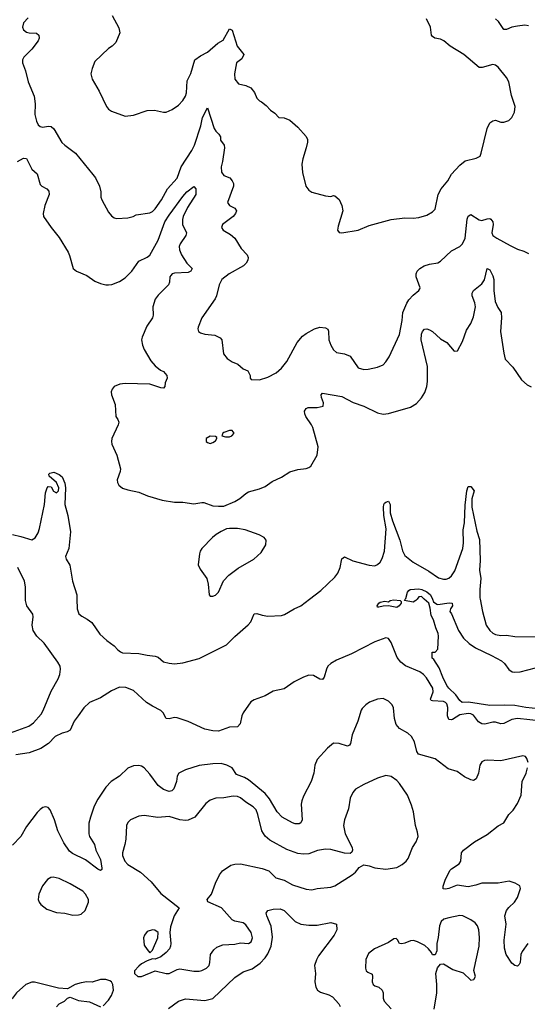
# Model space of a CAD drawing. Header units: inches. Extents: x 1694797 to 1849917, y 907313 to 1017959.
# Tile 383 of 656: x 1731682 to 1735382, y 967046 to 974224. Entities that reach past the tile are written whole.
import ezdxf

# ---------------------------------------------------------------- set-up
doc = ezdxf.new("R2010")
doc.units = ezdxf.units.IN
doc.header["$MEASUREMENT"] = 0
doc.layers.add('B7936', color=7, linetype='Continuous')
doc.layers.add('B7937', color=7, linetype='Continuous')

msp = doc.modelspace()

# ---------------------------------------------------------------- linework, layer by layer
at = {"layer": 'B7936', "color": 5}
for points, elevation in [([(1731615.2, 969024.8), (1731747.2, 969072.8), (1731782.4, 969097.6), (1731837.9, 969162.1), (1731853.1, 969186.9), (1731910.5, 969330), (1731961.3, 969418.7), (1731973.7, 969450), (1731980.2, 969490), (1731975.8, 969510), (1731959.5, 969539.5), (1731859.4, 969679.4), (1731807.6, 969730), (1731780.9, 969770), (1731771.5, 969810), (1731780.7, 969870), (1731777, 969890), (1731734.6, 969950), (1731723.2, 969990), (1731723.2, 970000)], 580), ([(1732097.7, 970000), (1732099.5, 969930), (1732113.4, 969893.4), (1732134.7, 969874.7), (1732174.1, 969854.1), (1732207.7, 969830), (1732265.1, 969745.1), (1732317.7, 969697.7), (1732370, 969660.4), (1732396.5, 969630), (1732415.8, 969615.8), (1732430, 969609.3), (1732550, 969604.2), (1732611.1, 969591.1), (1732670, 969584.5), (1732690, 969575.5), (1732730, 969543.2), (1732770, 969532.7), (1732809.2, 969529.2), (1732870, 969535), (1732990, 969567.7), (1733190, 969667.8), (1733250, 969728.4), (1733347.9, 969812.1), (1733365.6, 969834.4), (1733390, 969892), (1733410, 969895.7), (1733450, 969881.9), (1733490, 969875), (1733590, 969880.2), (1733612.7, 969887.3), (1733681.3, 969930), (1733730, 969951), (1733793.8, 970000)], 580), ([(1734578.1, 970000), (1734570, 969989.4), (1734550, 969977.4), (1734486, 969990), (1734492.6, 970000)], 560), ([(1735510, 969194.6), (1735370.2, 969209.8), (1735290, 969225), (1735212.5, 969227.5), (1735110, 969223.2), (1734952.1, 969247.9), (1734906.9, 969246.9), (1734890, 969259.8), (1734862.1, 969302.1), (1734809.8, 969350), (1734795.3, 969370), (1734765.6, 969430), (1734739.8, 969499.8), (1734700.4, 969560.4), (1734688, 969570), (1734687.3, 969612.7), (1734710, 969614), (1734730, 969634), (1734734, 969730), (1734731.8, 969750), (1734714.5, 969790), (1734698, 969850), (1734681.4, 969881.5), (1734673.8, 969933.8), (1734662.9, 969970), (1734630.6, 970000)], 560), ([(1734690, 970000), (1734699.3, 969979.3), (1734722, 969962), (1734730, 969959.5), (1734811.8, 969971.8), (1734834.8, 969970), (1734837.3, 969950), (1734822.8, 969930), (1734818, 969910), (1734830, 969892), (1734880.5, 969770), (1734916.3, 969716.3), (1734957.5, 969677.5), (1735005.4, 969645.4), (1735122, 969590), (1735193, 969550), (1735216.3, 969530), (1735246.8, 969486.8), (1735271.3, 969470), (1735290, 969466.5), (1735330.3, 969470.3), (1735440.6, 969499.4)], 560), ([(1735037.8, 970000), (1735054.2, 969910), (1735081.3, 969810), (1735107.6, 969770), (1735130.9, 969750.9), (1735150, 969741.6), (1735190, 969734), (1735230, 969736.9), (1735290, 969728.5), (1735470, 969724.6), (1735490, 969726), (1735562.3, 969757.7), (1735590, 969764.7), (1735630, 969762), (1735690, 969741.5), (1735710, 969739.6), (1735770, 969749.1), (1735810, 969767.1), (1735834.2, 969790), (1735852.4, 969830), (1735856.9, 969930), (1735864.4, 970000)], 580), ([(1735491.2, 969110), (1735310, 969129.4), (1735270, 969123.1), (1735210, 969093.1), (1735190, 969091.2), (1735150, 969103.4), (1735130, 969104), (1735071.6, 969088.4), (1735050, 969089.9), (1735026.1, 969106.1), (1734990, 969153.3), (1734970, 969163.9), (1734950, 969167.2), (1734890, 969157.4), (1734837.8, 969122.2), (1734830, 969119.1), (1734810, 969122.1), (1734799.7, 969150), (1734802.9, 969210), (1734796.5, 969236.5), (1734786.3, 969246.3), (1734770, 969252.6), (1734690, 969257.3), (1734681.7, 969261.7), (1734676.2, 969270), (1734696.1, 969323.9), (1734693.8, 969350), (1734646.8, 969426.8), (1734626.1, 969450), (1734599, 969470), (1734493.6, 969513.6), (1734459.3, 969539.3), (1734433.9, 969573.9), (1734390, 969684), (1734370, 969712.4), (1734350, 969718.2), (1734270, 969688.5), (1734099.4, 969600.6), (1733990, 969555.8), (1733950, 969531.3), (1733928.6, 969510), (1733917.6, 969490), (1733901.8, 969430), (1733890, 969412.8), (1733870, 969417.1), (1733822.8, 969442.8), (1733790, 969445.2), (1733750, 969430.9), (1733683.5, 969396.5), (1733610, 969346.6), (1733530, 969327.8), (1733470, 969295.9), (1733390, 969266.1), (1733366.4, 969250), (1733311.5, 969170), (1733301.5, 969150), (1733288.2, 969091.8), (1733270, 969069.7), (1733210, 969065.8), (1733130, 969037.7), (1733090, 969039.8), (1733030, 969050.7), (1732908.7, 969108.7), (1732830, 969134.1), (1732810, 969137.5), (1732770, 969126.6), (1732750, 969129.8), (1732728, 969170), (1732710, 969188.6), (1732650, 969219.2), (1732607.1, 969247.1), (1732510, 969332.5), (1732456.1, 969356.1), (1732410, 969357.8), (1732350, 969330.8), (1732270, 969280.6), (1732190, 969246.6), (1732150, 969208.2), (1732106.9, 969150), (1732079.6, 969110), (1732050, 969043.7), (1732027.7, 969032.3), (1731990, 969023.7), (1731941.3, 968998.7), (1731891.9, 968948.1), (1731835.6, 968910), (1731750, 968879.9), (1731654.3, 968865.7)], 580), ([(1735387.6, 968810), (1735378.9, 968838.9), (1735370, 968852.3), (1735350, 968857), (1735190, 968822), (1735090, 968826), (1735070, 968822.3), (1735050, 968813.7), (1735036.2, 968790), (1735026.4, 968730), (1735010.2, 968689.8), (1734990, 968678.3), (1734970, 968683.1), (1734924.9, 968704.9), (1734870, 968742.2), (1734803.9, 968763.9), (1734710, 968835.6), (1734589.8, 968869.8), (1734576.9, 968890), (1734559.7, 968959.7), (1734537.7, 968997.7), (1734510, 969023.5), (1734450, 969057.8), (1734426, 969086), (1734412.9, 969130), (1734407.3, 969207.3), (1734396.4, 969230), (1734370, 969255.1), (1734330, 969274.2), (1734290, 969270.9), (1734231.2, 969248.8), (1734204.9, 969230), (1734178, 969202), (1734170, 969189.4), (1734145.9, 969110), (1734106.4, 969010), (1734093.2, 968946.8), (1734085.5, 968934.5), (1734070, 968927.3), (1734010, 968947.1), (1733970, 968949.5), (1733926.4, 968913.6), (1733850.3, 968829.7), (1733832.2, 968790), (1733825.3, 968730), (1733806.7, 968670), (1733750, 968564), (1733737.6, 968530), (1733734.6, 968505.4), (1733740.3, 968390), (1733731.1, 968368.9), (1733718.4, 968361.6), (1733690, 968362.2), (1733670.3, 968369.8), (1733594, 968410), (1733558.8, 968450), (1733502.8, 968542.8), (1733470, 968582.3), (1733350, 968683.7), (1733320.5, 968700.4), (1733261.7, 968721.7), (1733230.9, 968770), (1733190.4, 968790.4), (1733150, 968800.6), (1733090, 968799.8), (1732990, 968787.7), (1732890, 968756.4), (1732842.4, 968730), (1732830.2, 968709.8), (1732823.5, 968670), (1732804.1, 968615.9), (1732790, 968601.1), (1732770, 968598.2), (1732730, 968611.6), (1732690, 968641.6), (1732630, 968724.7), (1732590, 968769.7), (1732570, 968782.4), (1732550, 968787.8), (1732510, 968785.6), (1732470, 968767), (1732408.2, 968710), (1732349.3, 968670.7), (1732310.4, 968630), (1732250, 968542), (1732225.4, 968490), (1732198.4, 968410), (1732186.3, 968366.3), (1732185.8, 968290), (1732191.1, 968270), (1732227.2, 968210), (1732236.6, 968170), (1732270, 968102), (1732280.7, 968039.3), (1732280.7, 968030), (1732270, 968022), (1732250, 968031.5), (1732160.2, 968100.2), (1732065.9, 968145.9), (1732043.6, 968163.6), (1732002.5, 968222.5), (1731960.2, 968310), (1731934.5, 968390), (1731903.5, 968463.5), (1731890, 968480.9), (1731870, 968485.1), (1731850, 968480.7), (1731830, 968467), (1731810, 968444.5), (1731730, 968341.6), (1731688.8, 968270), (1731630, 968207.3)], 620), ([(1735386.7, 967490), (1735343.5, 967430), (1735334.3, 967410), (1735329, 967351), (1735323.7, 967336.3), (1735310, 967324.5), (1735290, 967329.6), (1735270, 967345.4), (1735229, 967410), (1735215.1, 967455.1), (1735213.2, 967513.2), (1735226.9, 967630), (1735218.8, 967690), (1735231.2, 967730), (1735248.1, 967751.9), (1735289.8, 967790), (1735310, 967824.2), (1735333.5, 967890), (1735327.3, 967910), (1735292.7, 967930), (1735250, 967943.1), (1735170, 967929.8), (1735050, 967929.7), (1735006.3, 967913.7), (1734950, 967901.6), (1734870, 967913.7), (1734810.1, 967889.9), (1734785.2, 967885.2), (1734768.7, 967888.7), (1734767.5, 967907.5), (1734782.8, 967950), (1734818.3, 968021.7), (1734830, 968034.4), (1734885.1, 968070), (1734896.9, 968090), (1734903, 968150), (1734916.9, 968170), (1734996.3, 968230), (1735090, 968285.1), (1735170, 968346), (1735210.9, 968369.1), (1735246.9, 968430), (1735277.7, 968462.3), (1735310.6, 968509.4), (1735336.9, 968570), (1735345.1, 968670), (1735372.8, 968730), (1735383, 968770)], 620), ([(1732765.3, 967014.7), (1732838, 967070), (1732890, 967085.8), (1733030, 967074.7), (1733090.7, 967089.3), (1733250, 967242), (1733310, 967284), (1733376.3, 967303.7), (1733434.7, 967345.3), (1733470, 967385.8), (1733490, 967414.9), (1733515.8, 967470), (1733525.3, 967534.7), (1733515.5, 967615.5), (1733482.4, 967690), (1733477.7, 967710), (1733490, 967731), (1733530, 967739.5), (1733581, 967741), (1733608.9, 967730), (1733690, 967650.3), (1733730, 967630.3), (1733790, 967622), (1733850, 967623.9), (1733950, 967642), (1733990.7, 967630), (1733992.7, 967590), (1733974.4, 967550), (1733860.7, 967399.2), (1733844.2, 967370), (1733830.3, 967330), (1733838.9, 967270), (1733833.1, 967210), (1733839.6, 967170), (1733853.7, 967150), (1733874.4, 967134.4), (1733936, 967116), (1733961.4, 967101.4), (1734007, 967050), (1734017, 967030)], 620), ([(1734704, 967010), (1734721.3, 967130), (1734722.4, 967190), (1734716.2, 967270), (1734727, 967313), (1734750, 967338), (1734770, 967341), (1734839.3, 967299.3), (1734914.9, 967274.9), (1734970, 967221), (1734992.5, 967227.5), (1735004, 967250), (1734992, 967292), (1735030.8, 967470), (1735033.1, 967533.1), (1735028.2, 967590), (1735018.2, 967618.2), (1735000.7, 967640.7), (1734970, 967662.9), (1734911.2, 967691.2), (1734890, 967694), (1734810, 967676.9), (1734774.4, 967665.6), (1734753.4, 967650), (1734742.8, 967617.2), (1734733, 967533), (1734722.8, 967490), (1734723.6, 967436.4), (1734710, 967406), (1734690, 967406), (1734683.1, 967423.1), (1734662, 967450), (1734634, 967474), (1734582, 967502), (1734551.2, 967511.2), (1734530, 967509.6), (1734490, 967491.3), (1734466.2, 967486.2), (1734449.7, 967489.7), (1734436.3, 967516.3), (1734425.2, 967525.2), (1734410, 967523.7), (1734370, 967497), (1734268.9, 967451.1), (1734224, 967416), (1734206, 967374), (1734202, 967310), (1734206.4, 967290), (1734219.5, 967279.5), (1734250, 967266.8), (1734253.8, 967250), (1734251.3, 967210), (1734259.5, 967190), (1734270, 967180.3), (1734298.8, 967170), (1734324, 967150), (1734330.8, 967130), (1734331.1, 967091.1), (1734338, 967070), (1734390, 967014)], 640), ([(1732290, 967034.9), (1732330, 967077.1), (1732351.2, 967110), (1732366.3, 967150), (1732361.3, 967190), (1732350, 967209.4), (1732338.3, 967218.3), (1732310, 967226), (1732270, 967226.6), (1732210, 967208.7), (1732170, 967209.7), (1732130, 967203.6), (1732086, 967190), (1732030, 967159), (1731964.4, 967164.4), (1731790, 967207.8), (1731770, 967207.6), (1731725.5, 967190), (1731659.3, 967130), (1731630, 967092), (1731608.1, 967071.9), (1731555.3, 967044.7)], 640), ([(1731950, 967026.7), (1731970, 967050.6), (1732009, 967070), (1732030, 967092), (1732050, 967098), (1732110, 967073.4), (1732190, 967064.4), (1732270, 967028.4)], 640)]:
    msp.add_lwpolyline(points, dxfattribs=dict(at, elevation=elevation))
for points, elevation in [([(1734430, 969938.9), (1734370, 969949.7), (1734330, 969948.3), (1734300.5, 969940.5), (1734290, 969942), (1734287, 969950), (1734298.4, 969970), (1734310, 969978.7), (1734344, 969984), (1734370, 969981), (1734382, 969990), (1734410, 969994.4), (1734454, 969990), (1734462, 969982), (1734462.8, 969970), (1734448, 969950)], 560), ([(1734350, 968713.6), (1734290, 968694), (1734190, 968649.6), (1734130, 968614.5), (1734110.4, 968590), (1734091.7, 968548.3), (1734078.9, 968470), (1734048.7, 968390), (1734041.7, 968350), (1734054.3, 968290), (1734104.4, 968190), (1734107.7, 968170), (1734104, 968156), (1734090, 968146), (1734050, 968148), (1733950, 968174.2), (1733910, 968177.7), (1733853, 968167), (1733790, 968142.4), (1733750, 968141.1), (1733710, 968145.4), (1733630, 968175.1), (1733503.9, 968243.9), (1733470.8, 968270.8), (1733446.9, 968310), (1733418.7, 968430), (1733404.8, 968464.8), (1733384.7, 968484.7), (1733330, 968519.8), (1733290, 968551.9), (1733270, 968560.9), (1733237.4, 968562.6), (1733170, 968551.1), (1733110.3, 968549.7), (1733070, 968535.1), (1733038.4, 968510), (1732958, 968410), (1732910, 968388.6), (1732890, 968386.2), (1732850, 968390.9), (1732770, 968414.2), (1732688.1, 968408.1), (1732590, 968422.4), (1732550, 968418), (1732490, 968391.8), (1732469, 968371), (1732460.4, 968350), (1732454.9, 968250), (1732448.7, 968210), (1732431.4, 968150), (1732431.3, 968130), (1732447.2, 968090), (1732470, 968064.9), (1732562, 968010), (1732639.2, 967939.2), (1732710, 967853.4), (1732844.7, 967750), (1732808.1, 967691.9), (1732782, 967610), (1732776.3, 967570), (1732784, 967490), (1732782, 967470), (1732773.4, 967450), (1732750, 967422.7), (1732710, 967392.7), (1732670, 967375.3), (1732650, 967378), (1732610, 967362), (1732570, 967342), (1732550, 967324), (1732518, 967290), (1732518, 967270), (1732542, 967250), (1732570, 967248.4), (1732670, 967290.8), (1732750, 967270.3), (1732770, 967271.8), (1732830, 967300.2), (1732850, 967304), (1732950, 967287.9), (1732990, 967287.6), (1733010, 967292), (1733044.5, 967310), (1733061.6, 967330), (1733067.8, 967350), (1733073.6, 967410), (1733096, 967444), (1733118, 967462), (1733161.3, 967478.7), (1733250, 967483.6), (1733290, 967495.3), (1733350, 967488.8), (1733370, 967502), (1733378.7, 967530), (1733370, 967568.7), (1733330, 967625.1), (1733310, 967638.9), (1733250, 967651.3), (1733230, 967663), (1733151.6, 967750), (1733052.7, 967792.7), (1733049.3, 967810), (1733078.7, 967850), (1733108, 967930), (1733136.9, 967990), (1733160.8, 968019.2), (1733220.1, 968059.9), (1733250, 968068.9), (1733290, 968070.3), (1733450, 968037.1), (1733498.4, 968018.4), (1733549.2, 967969.2), (1733610, 967950.3), (1733670, 967916), (1733770, 967885.2), (1733810, 967879.6), (1733850.8, 967889.2), (1733950, 967900.8), (1733979.5, 967910), (1734106, 967990), (1734129.4, 968010), (1734156.6, 968043.4), (1734190, 968062), (1734230, 968056.4), (1734270, 968041.3), (1734350, 968032.4), (1734430, 968044.4), (1734470, 968065.5), (1734498, 968090), (1734512.3, 968110), (1734544.2, 968190), (1734571.6, 968230), (1734585.6, 968270), (1734581.7, 968301.7), (1734566, 968350), (1734551.5, 968450), (1734538.4, 968498.4), (1734508, 968570), (1734450, 968655.6), (1734430, 968678.7), (1734390, 968705.6)], 640), ([(1731926.1, 967973.9), (1731908.9, 967971.1), (1731885.1, 967954.9), (1731848.2, 967910), (1731820.4, 967850), (1731817.1, 967810), (1731823, 967790), (1731834.6, 967774.6), (1731880.5, 967740.5), (1731950, 967715.8), (1732010.3, 967710.3), (1732070, 967696.3), (1732110, 967697.3), (1732130, 967704), (1732159.3, 967730), (1732183.7, 967790), (1732182, 967810), (1732162, 967850), (1732140.9, 967870), (1732050, 967923.9), (1731970, 967962.7)], 640), ([(1732650, 967589.6), (1732610, 967576.3), (1732590.3, 967550), (1732584.2, 967530), (1732590, 967478), (1732610, 967444.7), (1732630, 967422), (1732650, 967442), (1732689.4, 967530), (1732692, 967570), (1732667.5, 967587.5)], 640)]:
    msp.add_lwpolyline(points, close=True, dxfattribs=dict(at, elevation=elevation))
at = {"layer": 'B7937', "color": 5}
for points, elevation in [([(1731743.7, 974236.3), (1731710, 974199.6), (1731701.3, 974170), (1731709.4, 974149.4), (1731730, 974133.4), (1731750, 974127.7), (1731804.4, 974124.4), (1731820.5, 974110), (1731822.4, 974090), (1731816, 974070), (1731771.1, 974008.9), (1731712.1, 973950), (1731702.5, 973930), (1731701.5, 973910), (1731722.8, 973850), (1731742.2, 973770), (1731786.7, 973666.7), (1731795.2, 973610), (1731792.4, 973532.4), (1731804.2, 973484.2), (1731817.1, 973457.1), (1731830, 973444), (1731850, 973440.5), (1731890, 973448.7), (1731910, 973445.3), (1731930, 973428.7), (1731989.5, 973329.5), (1732009.5, 973309.5), (1732088.5, 973250), (1732215.9, 973095.9), (1732234, 973070), (1732263.8, 973010), (1732274, 972970), (1732273.4, 972930), (1732280.7, 972910), (1732330, 972821), (1732350, 972794.8), (1732370, 972779.1), (1732390, 972774), (1732470, 972778.4), (1732509, 972790), (1732530, 972801.6), (1732630, 972816.4), (1732650, 972825.7), (1732670, 972844.2), (1732715.4, 972910), (1732759.8, 972990), (1732830, 973067.6), (1732858.9, 973150), (1732937.4, 973270), (1732956.1, 973310), (1733002.1, 973450), (1733014.8, 973510), (1733050, 973582), (1733098.6, 973430), (1733110.9, 973410.9), (1733134.4, 973390), (1733145.3, 973370), (1733145.8, 973345.8), (1733172.6, 973310), (1733175.5, 973290), (1733160.2, 973190), (1733149.3, 973150), (1733152.3, 973112.3), (1733169.1, 973089.1), (1733212.7, 973070), (1733230.4, 973050), (1733239.5, 973030), (1733239.5, 973010), (1733195.5, 972890), (1733210.3, 972870.3), (1733250.7, 972850), (1733262, 972830), (1733254.9, 972810), (1733237.1, 972790), (1733159.3, 972730), (1733152.7, 972710), (1733163.8, 972690), (1733217.3, 972657.3), (1733250.6, 972630), (1733296.7, 972556.7), (1733338.8, 972510), (1733347.3, 972490), (1733344.9, 972470), (1733333, 972450), (1733313, 972430), (1733208, 972370), (1733155.5, 972330), (1733136.3, 972290), (1733117.3, 972210), (1733107.7, 972190), (1733010.5, 972050), (1732983.5, 971983.5), (1732980.7, 971970), (1732986, 971950), (1733000.4, 971940.4), (1733030.4, 971930.4), (1733104.7, 971924.7), (1733143.4, 971903.4), (1733154, 971890), (1733168.2, 971788.2), (1733193.7, 971753.7), (1733230, 971730.7), (1733272.4, 971712.4), (1733310, 971678.8), (1733344.7, 971664.7), (1733362, 971630), (1733362, 971610), (1733370, 971602), (1733430, 971598), (1733490, 971618), (1733551.7, 971648.3), (1733590, 971682.8), (1733630, 971730.8), (1733703.5, 971870), (1733744, 971916), (1733770, 971936.5), (1733830, 971970.3), (1733870, 971981.1), (1733910, 971977.1), (1733927.9, 971967.9), (1733932.5, 971952.5), (1733935.5, 971890), (1733950.6, 971850), (1733970, 971816), (1733990, 971798.8), (1734050, 971787.3), (1734090.4, 971770.4), (1734150, 971685.5), (1734190, 971674.4), (1734222.7, 971677.3), (1734290, 971690.4), (1734330, 971707.7), (1734351.5, 971728.5), (1734374.1, 971765.9), (1734449.7, 971930), (1734469.9, 972030.1), (1734474.5, 972090), (1734503, 972157), (1734518.8, 972181.2), (1734550, 972214.9), (1734592, 972250), (1734598, 972262), (1734600.5, 972270), (1734571.2, 972350), (1734571.5, 972370), (1734579.6, 972390), (1734598.4, 972410), (1734630, 972430.3), (1734670, 972442.3), (1734730, 972450.4), (1734750, 972463.7), (1734830, 972538), (1734889.2, 972570), (1734910, 972590.6), (1734928.5, 972631.5), (1734943.1, 972770), (1734950, 972790.6), (1734970, 972803.8), (1735030, 972763.6), (1735050, 972759.6), (1735090, 972771.8), (1735110, 972773.7), (1735117.3, 972770), (1735131.8, 972750), (1735133.4, 972730), (1735122.4, 972670), (1735130.7, 972650), (1735158.8, 972630), (1735256.8, 972576.8), (1735310.7, 972550.7), (1735357.5, 972537.5), (1735390, 972518.8)], 640), ([(1732355.2, 974255.2), (1732404.5, 974164.5), (1732410.9, 974129.1), (1732381.4, 974058.6), (1732356, 974030), (1732330, 974012.7), (1732230, 973919), (1732210, 973868), (1732200.7, 973830), (1732210.7, 973790), (1732262, 973702), (1732314, 973590), (1732330, 973570.8), (1732350, 973557.3), (1732450, 973520.5), (1732511.9, 973528.1), (1732610, 973562), (1732664.5, 973564.5), (1732730, 973550.7), (1732750, 973550.7), (1732794, 973570), (1732838.3, 973601.7), (1732870, 973634), (1732890, 973666), (1732897.7, 973690), (1732902.7, 973777.3), (1732930, 973831), (1732959.3, 973930), (1732998.7, 973961.3), (1733050, 973987.6), (1733126.4, 974053.6), (1733164.4, 974075.6), (1733210, 974157.1), (1733230, 974146.8), (1733267.7, 974030), (1733316.3, 973970), (1733300.5, 973939.5), (1733263.1, 973910), (1733248.2, 973828.2), (1733250.4, 973790), (1733276.8, 973756.8), (1733330, 973744.9), (1733366.4, 973726.4), (1733392.7, 973692.7), (1733410, 973651.3), (1733430, 973632), (1733445.4, 973625.4), (1733478, 973598), (1733510, 973564.7), (1733542, 973542), (1733570, 973511.3), (1733610, 973507.7), (1733650.4, 973490.4), (1733710, 973441), (1733770, 973371.3), (1733778.8, 973350), (1733778.8, 973330), (1733770.8, 973290), (1733744.7, 973210), (1733738, 973170), (1733742, 973110), (1733766.8, 973010), (1733790, 972981), (1733810, 972967.3), (1733910, 972940.7), (1733950, 972934.8), (1733970, 972941), (1733978.8, 972938.8), (1734010, 972912), (1734031, 972870), (1734036, 972830), (1734002, 972718), (1733998, 972690), (1734010, 972672), (1734030.8, 972670.8), (1734149.5, 972690.5), (1734230, 972722.8), (1734390, 972768), (1734490, 972779.3), (1734550, 972776.4), (1734590, 972782.4), (1734650, 972799.3), (1734690, 972822), (1734710, 972842.8), (1734731.1, 972950), (1734753.5, 972990), (1734803.1, 973050), (1734830, 973098), (1734890, 973164), (1734930, 973194), (1735010, 973214), (1735037.2, 973230), (1735046, 973250), (1735089.5, 973430.5), (1735110, 973471), (1735130, 973486), (1735149.3, 973490.7), (1735190, 973476), (1735210, 973476), (1735248, 973490), (1735268.7, 973510), (1735289.2, 973550), (1735292.3, 973590), (1735267.3, 973670), (1735247.6, 973770), (1735230, 973802.7), (1735170, 973878), (1735150, 973892), (1735130, 973898), (1735054, 973874), (1735030, 973874), (1734919.3, 973970), (1734819.3, 974030), (1734773.2, 974070), (1734750, 974081.6), (1734708.2, 974088.2), (1734690, 974101.2), (1734684.5, 974110), (1734675.6, 974170), (1734646.6, 974230)], 660), ([(1735390, 974178.4), (1735363.9, 974183.9), (1735310, 974177.7), (1735270, 974168.4), (1735230, 974151.2), (1735210, 974151.8), (1735171.1, 974210), (1735150.6, 974230.6)], 640), ([(1731666, 973190), (1731710, 973215.3), (1731730, 973212.7), (1731770, 973134.4), (1731810, 973099.1), (1731830, 973022), (1731842, 973010), (1731879.1, 972990), (1731893.5, 972973.5), (1731896.5, 972950), (1731865.8, 972870), (1731852.2, 972810), (1731854, 972790), (1731910, 972707.7), (1731970, 972636.3), (1732033.7, 972530), (1732045.5, 972505.5), (1732072.4, 972410), (1732096.3, 972390), (1732170, 972358.7), (1732230, 972318.4), (1732270, 972300.4), (1732310, 972290.5), (1732330, 972290.5), (1732354.4, 972294.4), (1732410, 972315.8), (1732450, 972342.3), (1732498.7, 972390), (1732550, 972463.2), (1732610, 972491.9), (1732630, 972507.3), (1732690, 972617.3), (1732740.5, 972750), (1732770, 972799.7), (1732870, 972935.2), (1732900.4, 972970), (1732950, 973008), (1732964.4, 972990), (1732965.5, 972950), (1732905.2, 972854.8), (1732873.5, 972790), (1732868.1, 972768.1), (1732869.4, 972730), (1732898, 972670), (1732892.9, 972650), (1732850.3, 972590), (1732844, 972570), (1732845.6, 972545.6), (1732861.5, 972510), (1732900.3, 972450), (1732938.5, 972410), (1732930.2, 972390), (1732910, 972379.8), (1732810, 972375.8), (1732793.4, 972370), (1732782.2, 972357.8), (1732777, 972350), (1732774.6, 972310), (1732767.2, 972290), (1732690, 972215.4), (1732670, 972185.6), (1732651.1, 972130), (1732653.7, 972070), (1732650.2, 972050), (1732608.2, 971990), (1732573.4, 971910), (1732570.3, 971890), (1732577.4, 971850), (1732590, 971819.1), (1732637.7, 971737.7), (1732670, 971699.5), (1732708, 971670), (1732730, 971660.3), (1732755.3, 971630), (1732756.9, 971610), (1732742.4, 971577.6), (1732739.6, 971550), (1732730, 971538), (1732710, 971538.9), (1732630, 971565.7), (1732450, 971572.4), (1732412.3, 971567.7), (1732370.5, 971549.5), (1732354.8, 971530), (1732347.7, 971510), (1732350.6, 971490), (1732378, 971418), (1732383.1, 971330), (1732397, 971310), (1732403.1, 971290), (1732399.6, 971270), (1732353.4, 971170), (1732350.3, 971150), (1732353.7, 971130), (1732390.3, 971050), (1732415.3, 970950), (1732413.7, 970930), (1732393, 970870), (1732393.4, 970850), (1732404.9, 970830), (1732430, 970808.2), (1732470, 970795.8), (1732550, 970780.4), (1732613.3, 970753.3), (1732721.1, 970721.1), (1732810, 970707), (1732870, 970707.2), (1732950, 970694.6), (1733010, 970705.3), (1733023.9, 970703.9), (1733090, 970679.5), (1733130, 970677), (1733170, 970678), (1733250, 970712), (1733287.5, 970732.5), (1733330, 970770.4), (1733350, 970781.6), (1733430, 970804.6), (1733470, 970821.1), (1733521.8, 970858.2), (1733590.9, 970889.1), (1733651.1, 970928.9), (1733710, 970945.7), (1733770, 970953), (1733790, 970959.1), (1733802.7, 970970), (1733850.9, 971049.1), (1733856.5, 971110), (1733818.1, 971250), (1733809, 971270), (1733767.2, 971330), (1733759.1, 971350), (1733758, 971370), (1733769.6, 971390), (1733784.5, 971395.5), (1733850, 971396.1), (1733893.1, 971406.9), (1733896.3, 971430), (1733881.1, 971470), (1733878.4, 971490), (1733890, 971500.4), (1734030, 971476.3), (1734112.3, 971432.3), (1734190, 971407.4), (1734290, 971358.5), (1734330, 971349.2), (1734370, 971352.4), (1734530, 971399.6), (1734573.7, 971426.3), (1734610, 971468.2), (1734634.5, 971505.5), (1734649.8, 971550), (1734654, 971586), (1734655.1, 971695.1), (1734608.2, 971890), (1734609.8, 971930.2), (1734616.9, 971950), (1734633, 971967), (1734650, 971970.3), (1734670, 971962.6), (1734690.4, 971950), (1734750, 971897.7), (1734794.9, 971870), (1734850, 971807.3), (1734873.2, 971810), (1734910, 971877.3), (1734939.8, 971960.2), (1734970, 972008.4), (1734990, 972057.3), (1735005.4, 972130), (1734999.6, 972159.6), (1734980.4, 972210), (1734979.7, 972230), (1734989.8, 972250.2), (1735050, 972298.7), (1735070, 972326.7), (1735090, 972410.4), (1735110, 972399.3), (1735130, 972357.1), (1735137.2, 972330), (1735139, 972250), (1735148.3, 972168.3), (1735166, 972126), (1735191.5, 972090), (1735194.9, 972050), (1735187.7, 971950), (1735210, 971792), (1735221.6, 971750), (1735275.5, 971690), (1735339, 971599), (1735381.7, 971561.7), (1735410, 971548)], 620), ([(1731629, 970471), (1731690, 970457.3), (1731768.9, 970431.1), (1731794, 970446), (1731816.4, 970483.6), (1731826.4, 970513.6), (1731862.4, 970690), (1731870, 970774), (1731882, 970810), (1731890, 970822), (1731910, 970818), (1731926.8, 970786.8), (1731950, 970774.8), (1731965.2, 970790), (1731966.6, 970810), (1731950.9, 970850.9), (1731895.3, 970895.3), (1731894, 970910), (1731902, 970918), (1731930, 970924.4), (1731970, 970908.2), (1731990.2, 970890.2), (1732010, 970844.7), (1732014.7, 970810), (1732010.3, 970690), (1732031.8, 970610), (1732053.1, 970490), (1732039.6, 970370), (1732014.4, 970310), (1732019.3, 970290), (1732046.6, 970246.6), (1732066.4, 970130), (1732097, 970030), (1732097.7, 970000)], 580), ([(1733793.8, 970000), (1733876.5, 970063.5), (1733979.9, 970160.1), (1734000.2, 970190), (1734018.6, 970230), (1734030, 970293.4), (1734050, 970307), (1734110, 970278.4), (1734230, 970247), (1734270, 970243), (1734290, 970251), (1734310, 970268.3), (1734325, 970295), (1734340.7, 970350), (1734352.4, 970512.4), (1734336.5, 970610), (1734333.1, 970670), (1734335.4, 970690), (1734341.5, 970698.5), (1734350, 970707), (1734370, 970714.4), (1734381.5, 970690), (1734383.2, 970630), (1734400.1, 970570), (1734452.6, 970430), (1734471.7, 970351.7), (1734490, 970318.5), (1734549.6, 970269.6), (1734664.6, 970204.6), (1734734.9, 970154.9), (1734770, 970144.2), (1734790, 970145), (1734810, 970152.9), (1734830, 970170.2), (1734854.8, 970205.2), (1734911.8, 970368.2), (1734918, 970410), (1734915.1, 970504.9), (1734923.1, 970556.9), (1734930, 970684.7), (1734942.2, 970790), (1734950, 970820.7), (1734970, 970820.5), (1734994.9, 970790), (1734977, 970730), (1734976.8, 970670), (1735015.2, 970495.2), (1735033.6, 970433.6), (1735038.5, 970281.5), (1735033.5, 970210), (1735042.6, 970150), (1735035.5, 970070), (1735036, 970010), (1735037.8, 970000)], 580), ([(1731723.2, 970000), (1731723.5, 970090), (1731716, 970130), (1731668.4, 970230)], 580), ([(1734492.6, 970000), (1734495.5, 970004.5), (1734509.7, 970050.3), (1734517.1, 970062.9), (1734529.2, 970070), (1734590, 970073.9), (1734613, 970070), (1734650, 970053.5), (1734676.5, 970030), (1734690, 970000)], 560), ([(1734630.6, 970000), (1734610, 970019.2), (1734590, 970015.4), (1734578.1, 970000)], 560)]:
    msp.add_lwpolyline(points, dxfattribs=dict(at, elevation=elevation))
for points, elevation in [([(1733210, 971229), (1733170, 971215.3), (1733162, 971210), (1733154, 971190), (1733182.8, 971182.8), (1733210, 971182), (1733228.7, 971190), (1733244, 971210), (1733230, 971228.7)], 640), ([(1733070, 971188), (1733042, 971170), (1733042, 971150), (1733050, 971142), (1733070, 971134), (1733090, 971142), (1733110, 971154), (1733118, 971170), (1733118, 971178), (1733110, 971186)], 640), ([(1733270, 970515.8), (1733210, 970515.1), (1733188.9, 970511.1), (1733150, 970493.6), (1733114, 970470), (1733088, 970450), (1733010.5, 970370), (1732998, 970350), (1732993, 970330), (1732983, 970250), (1732997.3, 970217.3), (1733045.5, 970150), (1733056.3, 970110), (1733062.8, 970030), (1733070, 970021), (1733090, 970020.7), (1733110, 970028), (1733130, 970051.3), (1733166.9, 970133.1), (1733206, 970174), (1733273.8, 970226.2), (1733389.4, 970290), (1733440.8, 970339.2), (1733475.1, 970395.1), (1733479.3, 970430), (1733464, 970450), (1733428, 970468), (1733324.6, 970504.6)], 620)]:
    msp.add_lwpolyline(points, close=True, dxfattribs=dict(at, elevation=elevation))

doc.saveas('drawing.dxf')
